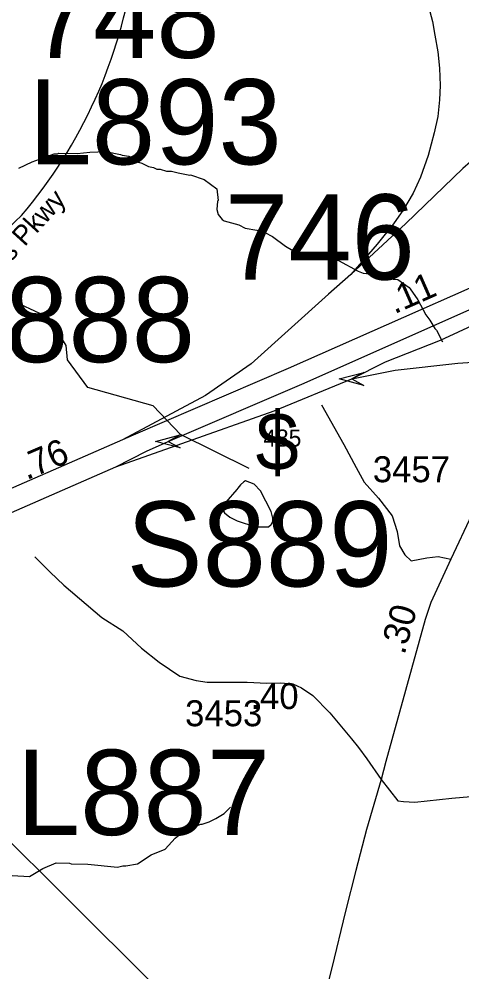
# Model space of a CAD drawing. Extents: x 1383679 to 1536984, y 460658 to 651027.
# Drawn here: x 1491956 to 1494089, y 495750 to 500337 of the extents above; entities that cross this region are included whole.
import ezdxf

# ---------------------------------------------------------------- set-up
doc = ezdxf.new("R2010")
doc.units = 0
for name, color, linetype in [('Default', 7, 'Continuous'), ('Exist Hydrographic Creek Single Shore', 7, 'Continuous'), ('Exist Hydrographic Misc Water Feature', 7, 'Continuous'), ('Exist Railroad Mainline', 7, 'Continuous'), ('Exist Road Non-System Type 51', 7, 'Continuous'), ('Exist Road Non-System Type 51 Label', 7, 'Continuous'), ('Exist Road Primary Interstate Divided Center Attributed', 7, 'Continuous'), ('Exist Road Primary Interstate Ramp 1 Lane Attributed', 7, 'Continuous'), ('Exist Road Primary Interstate Shield CELL', 7, 'Continuous'), ('Exist Road Primary Interstate Structure Cantilever Sign Attributed CELL', 7, 'Continuous'), ('Exist Road Primary Interstate Structure Cantilever Sign Number Label', 7, 'Continuous'), ('Exist Road Primary Interstate Structure Ovrhead Sign Attributed CELL', 7, 'Continuous'), ('Exist Road Primary Interstate Structure Ovrhead Sign Number Label', 7, 'Continuous'), ('Exist Road Secondary Mileage Hundredths English Label', 7, 'Continuous'), ('Exist Road Secondary Structure Standard Bridge Number Label', 7, 'Continuous'), ('Exist Road Secondary Type 51 Attributed', 7, 'Continuous'), ('Exist Road Secondary Type 51 Number Label', 7, 'Continuous')]:
    doc.layers.add(name, color=color, linetype=linetype)

msp = doc.modelspace()

# ---------------------------------------------------------------- linework, layer by layer
at = {"layer": 'Exist Hydrographic Creek Single Shore'}
msp.add_lwpolyline([(1493064, 498173.3), (1492733, 498337.5), (1492602, 498474.6), (1492286.9, 498563.1), (1492189, 498696.3), (1492182, 498765.4), (1492101, 498898.3), (1491894, 498994.4), (1491845, 499054.4), (1491738, 499115.7), (1491380, 499168.9), (1491125, 499367.7)], dxfattribs=at)
at = {"layer": 'Exist Hydrographic Misc Water Feature'}
for points in [[(1491954.9, 499618.9), (1492019.4, 499649.6), (1492124.2, 499687.6), (1492140.2, 499687.3), (1492148.2, 499691.1), (1492235.5, 499689), (1492296, 499696.2), (1492373.2, 499699.7), (1492444.2, 499685.2), (1492452.1, 499681.1), (1492484, 499676.5), (1492531.5, 499647.5), (1492547.4, 499643.2), (1492579, 499626.6), (1492602.9, 499622.1), (1492618.8, 499613.8), (1492634.8, 499613.5), (1492666.6, 499604.8), (1492690.6, 499604.4), (1492722.5, 499595.8), (1492777.9, 499585), (1492782.3, 499586.5), (1492847.9, 499564.9), (1492909.1, 499520.1), (1492915.1, 499464), (1492911.8, 499460), (1492909.2, 499420), (1492914.7, 499395.9), (1492934.2, 499371.5), (1492944.1, 499365.4), (1493013.7, 499346), (1493045.4, 499329.4), (1493101.2, 499320.3), (1493117.1, 499316), (1493133, 499305.6), (1493139, 499309.5), (1493177.2, 499290.5), (1493238.9, 499243.6), (1493275.1, 499222), (1493338.5, 499197.2), (1493367.8, 499193.9), (1493390.7, 499188.5), (1493438.7, 499189.6), (1493462.6, 499185.1), (1493494.5, 499174.5), (1493589.4, 499122.6), (1493613.3, 499114.1), (1493661.2, 499109.2), (1493712.8, 499088.2), (1493780.7, 499082.8), (1493835.3, 499043.8), (1493839.9, 499037.7), (1493876.8, 498985), (1493915.5, 498912.2), (1493935, 498887.8), (1493958.2, 498847.3), (1493966.1, 498839.2), (1493995, 498782.6)], [(1493009.7, 498079.1), (1493005.4, 498072.2), (1492952.2, 498011.3), (1492939.9, 497993.5), (1492935.5, 497975.6), (1492945.3, 497959.4), (1492970.9, 497938.9), (1493006.6, 497922.2), (1493094, 497892.5), (1493126, 497891.8), (1493158, 497893.2), (1493170.2, 497903), (1493178.5, 497918.8), (1493178.8, 497934.8), (1493169.4, 497967), (1493119.2, 498066), (1493087.9, 498098.6), (1493046.1, 498113.4), (1493038.1, 498109.6), (1493021.8, 498093.9), (1493009.7, 498079.1)], [(1491866, 496216.9), (1492005.8, 496210.1), (1492070.6, 496248.8), (1492135.1, 496275.5), (1492199.1, 496274.3), (1492207, 496270.1), (1492286.9, 496268.5), (1492430.7, 496253.7), (1492454.9, 496261.2), (1492470.9, 496260.9), (1492526, 496270.1), (1492591.9, 496314.5), (1492660.3, 496341.1), (1492707.4, 496394.2), (1492739.9, 496419.6), (1492798.4, 496448.4), (1492830.6, 496461.7), (1492838.6, 496461.6), (1492870.9, 496473), (1492903.2, 496488.3), (1492943.6, 496513.5), (1492974.2, 496542.9)]]:
    msp.add_lwpolyline(points, dxfattribs=at)
at = {"layer": 'Exist Railroad Mainline'}
msp.add_lwpolyline([(1491826.2, 496461.8), (1491957.9, 496331.4), (1492075, 496215.9), (1492092.7, 496198.5), (1492168.6, 496122.5), (1492261.4, 496030), (1492358.3, 495933.9), (1492438.8, 495854.2), (1492520.5, 495773.6), (1492629.4, 495664.5), (1492727.5, 495567.2), (1492878.1, 495417.5), (1493010.3, 495286.4), (1493140.3, 495156.8), (1493243.5, 495054.1), (1493301.2, 494997.7), (1493372.7, 494925.3), (1493576.1, 494723), (1493650.7, 494648.8), (1493740.1, 494559.9), (1493826.1, 494474.5), (1493932.4, 494368.8), (1494076.3, 494225.8)], dxfattribs=at)
at = {"layer": 'Exist Road Non-System Type 51'}
msp.add_lwpolyline([(1493412.4, 498480.2), (1493520.1, 498289), (1493579.7, 498178.1), (1493617.8, 498107.5), (1493687.4, 498030.3), (1493753.7, 497945.2), (1493776.9, 497869.7), (1493788.4, 497800.6), (1493813.3, 497757.2), (1493844.8, 497728.3), (1493919.3, 497742.7), (1493974, 497749.2), (1494035.2, 497737.2)], dxfattribs=at)
for centre, radius, start, end in [((1490170, 500923.8), 2362.4, 319.5474, 351.8139), ((1493464, 497787.9), 2192.9, 133.0273, 167.9481)]:
    msp.add_arc(centre, radius, start, end, dxfattribs=at)
at = {"layer": 'Exist Road Primary Interstate Divided Center Attributed'}
for points in [[(1492421.5, 498181.5), (1492569.3, 498256.4), (1492674.4, 498304), (1493329.6, 498584.3), (1494835.5, 499253.4), (1494979.6, 499320)], [(1494683.4, 499287.5), (1493252.3, 498654.8), (1492505.2, 498333.4), (1492453.7, 498311.9)], [(1492453.7, 498311.9), (1491696.9, 497981.5), (1491303.1, 497807.3), (1490733.4, 497551)], [(1490708.8, 497435.4), (1490806, 497477.7), (1491017.8, 497569.6), (1491556.5, 497804.6), (1491687.3, 497860.3), (1492421.5, 498181.5)]]:
    msp.add_lwpolyline(points, dxfattribs=at)
at = {"layer": 'Exist Road Primary Interstate Ramp 1 Lane Attributed'}
for points in [[(1493664.3, 500856.5), (1493767.1, 500707.6), (1493839.4, 500591.8), (1493882.8, 500508.6), (1493926.2, 500403.6), (1493947.9, 500324), (1493958.8, 500258.9), (1493973.2, 500179.3), (1493980.5, 500099.6), (1493984.1, 500016.4), (1493980.5, 499947.6), (1493973.2, 499868), (1493955.2, 499788.4), (1493926.2, 499679.8), (1493890.1, 499574.9), (1493853.9, 499498.9), (1493806.9, 499419.3), (1493759.9, 499350.5), (1493680.3, 499252.8), (1493553.8, 499106.8)], [(1494487.3, 499890.6), (1494427.3, 499859.4), (1494349.4, 499817.8), (1494240.9, 499745.7), (1494093, 499617.4), (1493818.8, 499353.1), (1493553.8, 499106.8)], [(1493559.2, 498604.2), (1493720.1, 498686.3), (1493985.1, 498791.6), (1494485.9, 499021.3), (1494853.1, 499181.9)], [(1493553.8, 499106.8), (1493446.5, 499012.1), (1493074.2, 498677.4), (1492853.2, 498524.2), (1492453.7, 498311.9)], [(1493559.2, 498604.2), (1493766.7, 498646.9), (1494068.6, 498680.2), (1494284.2, 498694.1), (1494527.6, 498687.2), (1494722.4, 498659.3), (1494903.2, 498617.6), (1495070.1, 498575.8), (1495327.5, 498471.4), (1495529.2, 498367), (1495703.1, 498262.6), (1495876.9, 498137.3), (1496064.7, 497970.3), (1496338.2, 497708.4)], [(1492421.5, 498181.5), (1492740.4, 498293.1), (1493185.3, 498450.5), (1493559.2, 498604.2)]]:
    msp.add_lwpolyline(points, dxfattribs=at)
at = {"layer": 'Exist Road Primary Interstate Structure Cantilever Sign Attributed CELL'}
msp.add_lwpolyline([(1492731.2, 498272.5), (1492613.4, 498304), (1492731.2, 498335.6), (1492674.4, 498304)], close=True, dxfattribs=at)
at = {"layer": 'Exist Road Primary Interstate Structure Ovrhead Sign Attributed CELL'}
msp.add_lwpolyline([(1493616, 498572.7), (1493498.2, 498604.2), (1493616, 498635.8), (1493559.2, 498604.2)], close=True, dxfattribs=at)
at = {"layer": 'Exist Road Secondary Type 51 Attributed'}
for points in [[(1494230.8, 498167.1), (1494137.2, 497952.1), (1494035.2, 497737.2), (1493938.6, 497527.7), (1493911.3, 497446.1), (1493722.2, 496763.5), (1493700.6, 496675.9)], [(1492032.5, 497747.4), (1492106.3, 497674.8), (1492171.9, 497612.5), (1492354.9, 497456.8), (1492456, 497391.9), (1492546.2, 497308.8), (1492630.9, 497241.3), (1492730.1, 497174.1), (1492809.4, 497153.1), (1492862.4, 497145.1), (1493054.5, 497145.1), (1493149.7, 497140.8), (1493213.7, 497141.8), (1493274.9, 497136.2), (1493316.3, 497116.9), (1493370.1, 497080.8), (1493452.1, 496997.3), (1493557.3, 496871.9), (1493590.5, 496830.2), (1493630.2, 496775.5), (1493700.6, 496675.9)], [(1493700.6, 496675.9), (1493780.3, 496574.5), (1493807.6, 496570.8), (1493862.2, 496567.1), (1494040.2, 496586), (1494316.9, 496611.4), (1494567.9, 496638.6), (1494950.6, 496678.3), (1495083.2, 496700.5), (1495609.9, 496730.2)], [(1493700.6, 496675.9), (1493629, 496436.3), (1493577.2, 496238), (1493527.5, 496042), (1493461.7, 495770.7), (1493382.7, 495456.9), (1493338.1, 495288.4), (1493295.2, 495115.4), (1493284.8, 495077.6), (1493282.8, 495070.5), (1493280.5, 495062.5), (1493275.6, 495047.6), (1493268.6, 495029.6)]]:
    msp.add_lwpolyline(points, dxfattribs=at)

# ---------------------------------------------------------------- texts
at = {"layer": 'Default'}
msp.add_text('$', height=278.9, dxfattribs=at).set_placement((1493095.3, 498164))
at = {"layer": 'Exist Road Non-System Type 51 Label'}
msp.add_text('Sports Pkwy', height=95, rotation=47.7974, dxfattribs=at).set_placement((1491712.4, 498939.9))
at = {"layer": 'Exist Road Primary Interstate Shield CELL'}
msp.add_text('485', height=82.02, dxfattribs=at).set_placement((1493132.5, 498278.8))
at = {"layer": 'Exist Road Primary Interstate Structure Cantilever Sign Number Label'}
for s, p in [('L893', (1492001.3, 499637.1)), ('L888', (1491583.7, 498685.2)), ('L887', (1491945, 496409.4))]:
    msp.add_text(s, height=410.1, dxfattribs=at).set_placement(p)
at = {"layer": 'Exist Road Primary Interstate Structure Ovrhead Sign Number Label'}
msp.add_text('S889', height=410.1, dxfattribs=at).set_placement((1492473.9, 497605.5))
at = {"layer": 'Exist Road Secondary Mileage Hundredths English Label'}
for s, rotation, p in [('.11', 23.804, (1493763.7, 498915.1)), ('.76', 23.0856, (1491992.5, 498116.5)), ('.30', 74.5107, (1493812.3, 497272.9))]:
    msp.add_text(s, height=125, rotation=rotation, dxfattribs=at).set_placement(p)
msp.add_text('.40', height=125, dxfattribs=at).set_placement((1493070, 497015.4))
at = {"layer": 'Exist Road Secondary Structure Standard Bridge Number Label'}
for s, p in [('748', (1492007, 500149.7)), ('746', (1492947.4, 499082.8))]:
    msp.add_text(s, height=410.1, dxfattribs=at).set_placement(p)
at = {"layer": 'Exist Road Secondary Type 51 Number Label'}
for s, p in [('3457', (1493659.8, 498107.2)), ('3453', (1492755.5, 496932.8))]:
    msp.add_text(s, height=125, dxfattribs=at).set_placement(p)

doc.saveas('drawing.dxf')
